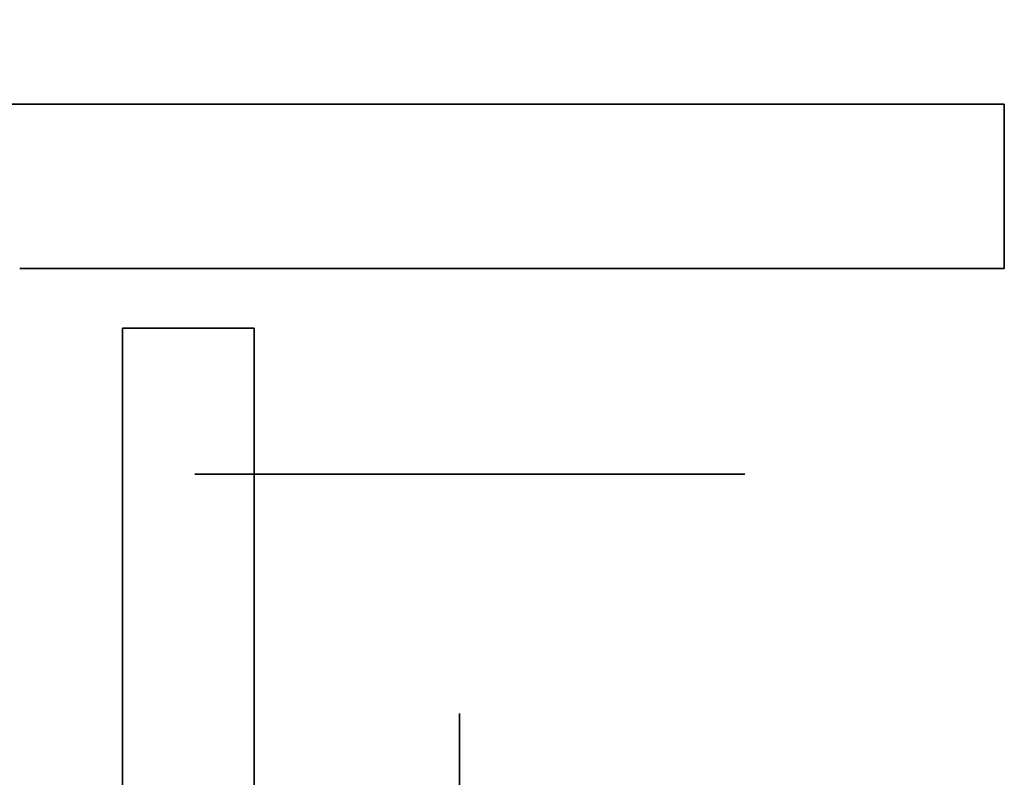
# Model space of a CAD drawing. Extents: x -1299 to -1246.9, y 2743.7 to 2747.9.
# Tile 479 of 656: x -1252.9921 to -1252.9442, y 2744.9037 to 2744.9406. Entities that reach past the tile are written whole.
import ezdxf

# ---------------------------------------------------------------- set-up
doc = ezdxf.new("R2010")
doc.units = 0
doc.header["$LTSCALE"] = 150
doc.header["$MEASUREMENT"] = 0
doc.layers.add('3DFACE_BOLT', color=7, linetype='CONTINUOUS')
doc.layers.add('3DFACE_SHAPE', color=7, linetype='CONTINUOUS')

msp = doc.modelspace()

# ---------------------------------------------------------------- linework, layer by layer
at = {"layer": '3DFACE_BOLT', "color": 1}
for points, invisible_edges in [([(-1252.977827, 2744.928449, 0.135528), (-1252.978219, 2744.928449, 0.138), (-1252.977827, 2744.978449, 0.135528)], 14), ([(-1252.977827, 2744.978449, 0.135528), (-1252.978219, 2744.928449, 0.138), (-1252.978219, 2744.978449, 0.138)], 3), ([(-1252.978219, 2744.928449, 0.138), (-1252.977827, 2744.928449, 0.140472), (-1252.978219, 2744.978449, 0.138)], 14), ([(-1252.978219, 2744.978449, 0.138), (-1252.977827, 2744.928449, 0.140472), (-1252.977827, 2744.978449, 0.140472)], 3), ([(-1252.977827, 2744.928449, 0.065528), (-1252.978219, 2744.928449, 0.068), (-1252.977827, 2744.978449, 0.065528)], 14), ([(-1252.977827, 2744.978449, 0.065528), (-1252.978219, 2744.928449, 0.068), (-1252.978219, 2744.978449, 0.068)], 3), ([(-1252.978219, 2744.928449, 0.068), (-1252.977827, 2744.928449, 0.070472), (-1252.978219, 2744.978449, 0.068)], 14), ([(-1252.978219, 2744.978449, 0.068), (-1252.977827, 2744.928449, 0.070472), (-1252.977827, 2744.978449, 0.070472)], 3), ([(-1252.976691, 2744.928449, 0.133298), (-1252.977827, 2744.928449, 0.135528), (-1252.976691, 2744.978449, 0.133298)], 14), ([(-1252.976691, 2744.978449, 0.133298), (-1252.977827, 2744.928449, 0.135528), (-1252.977827, 2744.978449, 0.135528)], 3), ([(-1252.977827, 2744.928449, 0.140472), (-1252.976691, 2744.928449, 0.142702), (-1252.977827, 2744.978449, 0.140472)], 14), ([(-1252.977827, 2744.978449, 0.140472), (-1252.976691, 2744.928449, 0.142702), (-1252.976691, 2744.978449, 0.142702)], 3), ([(-1252.976691, 2744.928449, 0.063298), (-1252.977827, 2744.928449, 0.065528), (-1252.976691, 2744.978449, 0.063298)], 14), ([(-1252.976691, 2744.978449, 0.063298), (-1252.977827, 2744.928449, 0.065528), (-1252.977827, 2744.978449, 0.065528)], 3), ([(-1252.977827, 2744.928449, 0.070472), (-1252.976691, 2744.928449, 0.072702), (-1252.977827, 2744.978449, 0.070472)], 14), ([(-1252.977827, 2744.978449, 0.070472), (-1252.976691, 2744.928449, 0.072702), (-1252.976691, 2744.978449, 0.072702)], 3), ([(-1252.974921, 2744.928449, 0.131528), (-1252.976691, 2744.928449, 0.133298), (-1252.974921, 2744.978449, 0.131528)], 14), ([(-1252.974921, 2744.978449, 0.131528), (-1252.976691, 2744.928449, 0.133298), (-1252.976691, 2744.978449, 0.133298)], 3), ([(-1252.976691, 2744.928449, 0.142702), (-1252.974921, 2744.928449, 0.144472), (-1252.976691, 2744.978449, 0.142702)], 14), ([(-1252.976691, 2744.978449, 0.142702), (-1252.974921, 2744.928449, 0.144472), (-1252.974921, 2744.978449, 0.144472)], 3), ([(-1252.974921, 2744.928449, 0.061528), (-1252.976691, 2744.928449, 0.063298), (-1252.974921, 2744.978449, 0.061528)], 14), ([(-1252.974921, 2744.978449, 0.061528), (-1252.976691, 2744.928449, 0.063298), (-1252.976691, 2744.978449, 0.063298)], 3), ([(-1252.976691, 2744.928449, 0.072702), (-1252.974921, 2744.928449, 0.074472), (-1252.976691, 2744.978449, 0.072702)], 14), ([(-1252.976691, 2744.978449, 0.072702), (-1252.974921, 2744.928449, 0.074472), (-1252.974921, 2744.978449, 0.074472)], 3), ([(-1252.972691, 2744.928449, 0.130392), (-1252.974921, 2744.928449, 0.131528), (-1252.972691, 2744.978449, 0.130392)], 14), ([(-1252.972691, 2744.978449, 0.130392), (-1252.974921, 2744.928449, 0.131528), (-1252.974921, 2744.978449, 0.131528)], 3), ([(-1252.974921, 2744.928449, 0.144472), (-1252.972691, 2744.928449, 0.145608), (-1252.974921, 2744.978449, 0.144472)], 14), ([(-1252.974921, 2744.978449, 0.144472), (-1252.972691, 2744.928449, 0.145608), (-1252.972691, 2744.978449, 0.145608)], 3), ([(-1252.972691, 2744.928449, 0.060392), (-1252.974921, 2744.928449, 0.061528), (-1252.972691, 2744.978449, 0.060392)], 14), ([(-1252.972691, 2744.978449, 0.060392), (-1252.974921, 2744.928449, 0.061528), (-1252.974921, 2744.978449, 0.061528)], 3), ([(-1252.974921, 2744.928449, 0.074472), (-1252.972691, 2744.928449, 0.075608), (-1252.974921, 2744.978449, 0.074472)], 14), ([(-1252.974921, 2744.978449, 0.074472), (-1252.972691, 2744.928449, 0.075608), (-1252.972691, 2744.978449, 0.075608)], 3), ([(-1252.970219, 2744.928449, 0.13), (-1252.972691, 2744.928449, 0.130392), (-1252.970219, 2744.978449, 0.13)], 14), ([(-1252.970219, 2744.978449, 0.13), (-1252.972691, 2744.928449, 0.130392), (-1252.972691, 2744.978449, 0.130392)], 3), ([(-1252.972691, 2744.928449, 0.145608), (-1252.970219, 2744.928449, 0.146), (-1252.972691, 2744.978449, 0.145608)], 14), ([(-1252.972691, 2744.978449, 0.145608), (-1252.970219, 2744.928449, 0.146), (-1252.970219, 2744.978449, 0.146)], 3), ([(-1252.970219, 2744.928449, 0.06), (-1252.972691, 2744.928449, 0.060392), (-1252.970219, 2744.978449, 0.06)], 14), ([(-1252.970219, 2744.978449, 0.06), (-1252.972691, 2744.928449, 0.060392), (-1252.972691, 2744.978449, 0.060392)], 3), ([(-1252.972691, 2744.928449, 0.075608), (-1252.970219, 2744.928449, 0.076), (-1252.972691, 2744.978449, 0.075608)], 14), ([(-1252.972691, 2744.978449, 0.075608), (-1252.970219, 2744.928449, 0.076), (-1252.970219, 2744.978449, 0.076)], 3), ([(-1252.967747, 2744.928449, 0.130392), (-1252.970219, 2744.928449, 0.13), (-1252.967747, 2744.978449, 0.130392)], 14), ([(-1252.967747, 2744.978449, 0.130392), (-1252.970219, 2744.928449, 0.13), (-1252.970219, 2744.978449, 0.13)], 3), ([(-1252.970219, 2744.928449, 0.146), (-1252.967747, 2744.928449, 0.145608), (-1252.970219, 2744.978449, 0.146)], 14), ([(-1252.970219, 2744.978449, 0.146), (-1252.967747, 2744.928449, 0.145608), (-1252.967747, 2744.978449, 0.145608)], 3), ([(-1252.967747, 2744.928449, 0.060392), (-1252.970219, 2744.928449, 0.06), (-1252.967747, 2744.978449, 0.060392)], 14), ([(-1252.967747, 2744.978449, 0.060392), (-1252.970219, 2744.928449, 0.06), (-1252.970219, 2744.978449, 0.06)], 3), ([(-1252.970219, 2744.928449, 0.076), (-1252.967747, 2744.928449, 0.075608), (-1252.970219, 2744.978449, 0.076)], 14), ([(-1252.970219, 2744.978449, 0.076), (-1252.967747, 2744.928449, 0.075608), (-1252.967747, 2744.978449, 0.075608)], 3), ([(-1252.965516, 2744.928449, 0.131528), (-1252.967747, 2744.928449, 0.130392), (-1252.965516, 2744.978449, 0.131528)], 14), ([(-1252.965516, 2744.978449, 0.131528), (-1252.967747, 2744.928449, 0.130392), (-1252.967747, 2744.978449, 0.130392)], 3), ([(-1252.967747, 2744.928449, 0.145608), (-1252.965516, 2744.928449, 0.144472), (-1252.967747, 2744.978449, 0.145608)], 14), ([(-1252.967747, 2744.978449, 0.145608), (-1252.965516, 2744.928449, 0.144472), (-1252.965516, 2744.978449, 0.144472)], 3), ([(-1252.965516, 2744.928449, 0.061528), (-1252.967747, 2744.928449, 0.060392), (-1252.965516, 2744.978449, 0.061528)], 14), ([(-1252.965516, 2744.978449, 0.061528), (-1252.967747, 2744.928449, 0.060392), (-1252.967747, 2744.978449, 0.060392)], 3), ([(-1252.967747, 2744.928449, 0.075608), (-1252.965516, 2744.928449, 0.074472), (-1252.967747, 2744.978449, 0.075608)], 14), ([(-1252.967747, 2744.978449, 0.075608), (-1252.965516, 2744.928449, 0.074472), (-1252.965516, 2744.978449, 0.074472)], 3), ([(-1252.963747, 2744.928449, 0.133298), (-1252.965516, 2744.928449, 0.131528), (-1252.963747, 2744.978449, 0.133298)], 14), ([(-1252.963747, 2744.978449, 0.133298), (-1252.965516, 2744.928449, 0.131528), (-1252.965516, 2744.978449, 0.131528)], 3), ([(-1252.965516, 2744.928449, 0.144472), (-1252.963747, 2744.928449, 0.142702), (-1252.965516, 2744.978449, 0.144472)], 14), ([(-1252.965516, 2744.978449, 0.144472), (-1252.963747, 2744.928449, 0.142702), (-1252.963747, 2744.978449, 0.142702)], 3), ([(-1252.963747, 2744.928449, 0.063298), (-1252.965516, 2744.928449, 0.061528), (-1252.963747, 2744.978449, 0.063298)], 14), ([(-1252.963747, 2744.978449, 0.063298), (-1252.965516, 2744.928449, 0.061528), (-1252.965516, 2744.978449, 0.061528)], 3), ([(-1252.965516, 2744.928449, 0.074472), (-1252.963747, 2744.928449, 0.072702), (-1252.965516, 2744.978449, 0.074472)], 14), ([(-1252.965516, 2744.978449, 0.074472), (-1252.963747, 2744.928449, 0.072702), (-1252.963747, 2744.978449, 0.072702)], 3), ([(-1252.96261, 2744.928449, 0.135528), (-1252.963747, 2744.928449, 0.133298), (-1252.96261, 2744.978449, 0.135528)], 14), ([(-1252.96261, 2744.978449, 0.135528), (-1252.963747, 2744.928449, 0.133298), (-1252.963747, 2744.978449, 0.133298)], 3), ([(-1252.963747, 2744.928449, 0.142702), (-1252.96261, 2744.928449, 0.140472), (-1252.963747, 2744.978449, 0.142702)], 14), ([(-1252.963747, 2744.978449, 0.142702), (-1252.96261, 2744.928449, 0.140472), (-1252.96261, 2744.978449, 0.140472)], 3), ([(-1252.96261, 2744.928449, 0.065528), (-1252.963747, 2744.928449, 0.063298), (-1252.96261, 2744.978449, 0.065528)], 14), ([(-1252.96261, 2744.978449, 0.065528), (-1252.963747, 2744.928449, 0.063298), (-1252.963747, 2744.978449, 0.063298)], 3), ([(-1252.963747, 2744.928449, 0.072702), (-1252.96261, 2744.928449, 0.070472), (-1252.963747, 2744.978449, 0.072702)], 14), ([(-1252.963747, 2744.978449, 0.072702), (-1252.96261, 2744.928449, 0.070472), (-1252.96261, 2744.978449, 0.070472)], 3), ([(-1252.962219, 2744.928449, 0.138), (-1252.96261, 2744.928449, 0.135528), (-1252.962219, 2744.978449, 0.138)], 14), ([(-1252.962219, 2744.978449, 0.138), (-1252.96261, 2744.928449, 0.135528), (-1252.96261, 2744.978449, 0.135528)], 3), ([(-1252.96261, 2744.928449, 0.140472), (-1252.962219, 2744.928449, 0.138), (-1252.96261, 2744.978449, 0.140472)], 14), ([(-1252.96261, 2744.978449, 0.140472), (-1252.962219, 2744.928449, 0.138), (-1252.962219, 2744.978449, 0.138)], 3), ([(-1252.962219, 2744.928449, 0.068), (-1252.96261, 2744.928449, 0.065528), (-1252.962219, 2744.978449, 0.068)], 14), ([(-1252.962219, 2744.978449, 0.068), (-1252.96261, 2744.928449, 0.065528), (-1252.96261, 2744.978449, 0.065528)], 3), ([(-1252.96261, 2744.928449, 0.070472), (-1252.962219, 2744.928449, 0.068), (-1252.96261, 2744.978449, 0.070472)], 14), ([(-1252.96261, 2744.978449, 0.070472), (-1252.962219, 2744.928449, 0.068), (-1252.962219, 2744.978449, 0.068)], 3), ([(-1252.976906, 2744.918449, 0.126417), (-1252.983594, 2744.918449, 0.138), (-1252.976906, 2744.928449, 0.126417)], 14), ([(-1252.976906, 2744.928449, 0.126417), (-1252.983594, 2744.918449, 0.138), (-1252.983594, 2744.928449, 0.138)], 3), ([(-1252.983594, 2744.918449, 0.138), (-1252.976906, 2744.918449, 0.149583), (-1252.983594, 2744.928449, 0.138)], 14), ([(-1252.983594, 2744.928449, 0.138), (-1252.976906, 2744.918449, 0.149583), (-1252.976906, 2744.928449, 0.149583)], 3), ([(-1252.976906, 2744.928449, 0.126417), (-1252.983594, 2744.928449, 0.138), (-1252.976906, 2744.928449, 0.149583)], 12), ([(-1252.976906, 2744.918449, 0.056417), (-1252.983594, 2744.918449, 0.068), (-1252.976906, 2744.928449, 0.056417)], 14), ([(-1252.976906, 2744.928449, 0.056417), (-1252.983594, 2744.918449, 0.068), (-1252.983594, 2744.928449, 0.068)], 3), ([(-1252.983594, 2744.918449, 0.068), (-1252.976906, 2744.918449, 0.079583), (-1252.983594, 2744.928449, 0.068)], 14), ([(-1252.983594, 2744.928449, 0.068), (-1252.976906, 2744.918449, 0.079583), (-1252.976906, 2744.928449, 0.079583)], 3), ([(-1252.976906, 2744.928449, 0.056417), (-1252.983594, 2744.928449, 0.068), (-1252.976906, 2744.928449, 0.079583)], 12), ([(-1252.977827, 2744.928449, 0.140472), (-1252.978219, 2744.928449, 0.138), (-1252.977827, 2744.928449, 0.135528)], 12), ([(-1252.977827, 2744.928449, 0.070472), (-1252.978219, 2744.928449, 0.068), (-1252.977827, 2744.928449, 0.065528)], 12), ([(-1252.976691, 2744.928449, 0.142702), (-1252.977827, 2744.928449, 0.140472), (-1252.976691, 2744.928449, 0.133298)], 14), ([(-1252.976691, 2744.928449, 0.133298), (-1252.977827, 2744.928449, 0.140472), (-1252.977827, 2744.928449, 0.135528)], 3), ([(-1252.976691, 2744.928449, 0.072702), (-1252.977827, 2744.928449, 0.070472), (-1252.976691, 2744.928449, 0.063298)], 14), ([(-1252.976691, 2744.928449, 0.063298), (-1252.977827, 2744.928449, 0.070472), (-1252.977827, 2744.928449, 0.065528)], 3), ([(-1252.963531, 2744.918449, 0.126417), (-1252.976906, 2744.918449, 0.126417), (-1252.963531, 2744.928449, 0.126417)], 14), ([(-1252.963531, 2744.928449, 0.126417), (-1252.976906, 2744.918449, 0.126417), (-1252.976906, 2744.928449, 0.126417)], 3), ([(-1252.976906, 2744.918449, 0.149583), (-1252.963531, 2744.918449, 0.149583), (-1252.976906, 2744.928449, 0.149583)], 14), ([(-1252.976906, 2744.928449, 0.149583), (-1252.963531, 2744.918449, 0.149583), (-1252.963531, 2744.928449, 0.149583)], 3), ([(-1252.963531, 2744.928449, 0.126417), (-1252.976906, 2744.928449, 0.126417), (-1252.963531, 2744.928449, 0.149583)], 14), ([(-1252.963531, 2744.928449, 0.149583), (-1252.976906, 2744.928449, 0.126417), (-1252.976906, 2744.928449, 0.149583)], 3), ([(-1252.963531, 2744.918449, 0.056417), (-1252.976906, 2744.918449, 0.056417), (-1252.963531, 2744.928449, 0.056417)], 14), ([(-1252.963531, 2744.928449, 0.056417), (-1252.976906, 2744.918449, 0.056417), (-1252.976906, 2744.928449, 0.056417)], 3), ([(-1252.976906, 2744.918449, 0.079583), (-1252.963531, 2744.918449, 0.079583), (-1252.976906, 2744.928449, 0.079583)], 14), ([(-1252.976906, 2744.928449, 0.079583), (-1252.963531, 2744.918449, 0.079583), (-1252.963531, 2744.928449, 0.079583)], 3), ([(-1252.963531, 2744.928449, 0.056417), (-1252.976906, 2744.928449, 0.056417), (-1252.963531, 2744.928449, 0.079583)], 14), ([(-1252.963531, 2744.928449, 0.079583), (-1252.976906, 2744.928449, 0.056417), (-1252.976906, 2744.928449, 0.079583)], 3), ([(-1252.974921, 2744.928449, 0.144472), (-1252.976691, 2744.928449, 0.142702), (-1252.974921, 2744.928449, 0.131528)], 14), ([(-1252.974921, 2744.928449, 0.131528), (-1252.976691, 2744.928449, 0.142702), (-1252.976691, 2744.928449, 0.133298)], 3), ([(-1252.974921, 2744.928449, 0.074472), (-1252.976691, 2744.928449, 0.072702), (-1252.974921, 2744.928449, 0.061528)], 14), ([(-1252.974921, 2744.928449, 0.061528), (-1252.976691, 2744.928449, 0.072702), (-1252.976691, 2744.928449, 0.063298)], 3), ([(-1252.972691, 2744.928449, 0.145608), (-1252.974921, 2744.928449, 0.144472), (-1252.972691, 2744.928449, 0.130392)], 14), ([(-1252.972691, 2744.928449, 0.130392), (-1252.974921, 2744.928449, 0.144472), (-1252.974921, 2744.928449, 0.131528)], 3), ([(-1252.972691, 2744.928449, 0.075608), (-1252.974921, 2744.928449, 0.074472), (-1252.972691, 2744.928449, 0.060392)], 14), ([(-1252.972691, 2744.928449, 0.060392), (-1252.974921, 2744.928449, 0.074472), (-1252.974921, 2744.928449, 0.061528)], 3), ([(-1252.970219, 2744.928449, 0.146), (-1252.972691, 2744.928449, 0.145608), (-1252.970219, 2744.928449, 0.13)], 14), ([(-1252.970219, 2744.928449, 0.13), (-1252.972691, 2744.928449, 0.145608), (-1252.972691, 2744.928449, 0.130392)], 3), ([(-1252.970219, 2744.928449, 0.076), (-1252.972691, 2744.928449, 0.075608), (-1252.970219, 2744.928449, 0.06)], 14), ([(-1252.970219, 2744.928449, 0.06), (-1252.972691, 2744.928449, 0.075608), (-1252.972691, 2744.928449, 0.060392)], 3), ([(-1252.967747, 2744.928449, 0.145608), (-1252.970219, 2744.928449, 0.146), (-1252.967747, 2744.928449, 0.130392)], 14), ([(-1252.967747, 2744.928449, 0.130392), (-1252.970219, 2744.928449, 0.146), (-1252.970219, 2744.928449, 0.13)], 3), ([(-1252.967747, 2744.928449, 0.075608), (-1252.970219, 2744.928449, 0.076), (-1252.967747, 2744.928449, 0.060392)], 14), ([(-1252.967747, 2744.928449, 0.060392), (-1252.970219, 2744.928449, 0.076), (-1252.970219, 2744.928449, 0.06)], 3), ([(-1252.965516, 2744.928449, 0.144472), (-1252.967747, 2744.928449, 0.145608), (-1252.965516, 2744.928449, 0.131528)], 14), ([(-1252.965516, 2744.928449, 0.131528), (-1252.967747, 2744.928449, 0.145608), (-1252.967747, 2744.928449, 0.130392)], 3), ([(-1252.965516, 2744.928449, 0.074472), (-1252.967747, 2744.928449, 0.075608), (-1252.965516, 2744.928449, 0.061528)], 14), ([(-1252.965516, 2744.928449, 0.061528), (-1252.967747, 2744.928449, 0.075608), (-1252.967747, 2744.928449, 0.060392)], 3), ([(-1252.963747, 2744.928449, 0.142702), (-1252.965516, 2744.928449, 0.144472), (-1252.963747, 2744.928449, 0.133298)], 14), ([(-1252.963747, 2744.928449, 0.133298), (-1252.965516, 2744.928449, 0.144472), (-1252.965516, 2744.928449, 0.131528)], 3), ([(-1252.963747, 2744.928449, 0.072702), (-1252.965516, 2744.928449, 0.074472), (-1252.963747, 2744.928449, 0.063298)], 14), ([(-1252.963747, 2744.928449, 0.063298), (-1252.965516, 2744.928449, 0.074472), (-1252.965516, 2744.928449, 0.061528)], 3), ([(-1252.96261, 2744.928449, 0.140472), (-1252.963747, 2744.928449, 0.142702), (-1252.96261, 2744.928449, 0.135528)], 14), ([(-1252.96261, 2744.928449, 0.135528), (-1252.963747, 2744.928449, 0.142702), (-1252.963747, 2744.928449, 0.133298)], 3), ([(-1252.96261, 2744.928449, 0.070472), (-1252.963747, 2744.928449, 0.072702), (-1252.96261, 2744.928449, 0.065528)], 14), ([(-1252.96261, 2744.928449, 0.065528), (-1252.963747, 2744.928449, 0.072702), (-1252.963747, 2744.928449, 0.063298)], 3), ([(-1252.956844, 2744.918449, 0.138), (-1252.963531, 2744.918449, 0.126417), (-1252.956844, 2744.928449, 0.138)], 14), ([(-1252.956844, 2744.928449, 0.138), (-1252.963531, 2744.918449, 0.126417), (-1252.963531, 2744.928449, 0.126417)], 3), ([(-1252.963531, 2744.918449, 0.149583), (-1252.956844, 2744.918449, 0.138), (-1252.963531, 2744.928449, 0.149583)], 14), ([(-1252.963531, 2744.928449, 0.149583), (-1252.956844, 2744.918449, 0.138), (-1252.956844, 2744.928449, 0.138)], 3), ([(-1252.956844, 2744.928449, 0.138), (-1252.963531, 2744.928449, 0.126417), (-1252.963531, 2744.928449, 0.149583)], 2), ([(-1252.956844, 2744.918449, 0.068), (-1252.963531, 2744.918449, 0.056417), (-1252.956844, 2744.928449, 0.068)], 14), ([(-1252.956844, 2744.928449, 0.068), (-1252.963531, 2744.918449, 0.056417), (-1252.963531, 2744.928449, 0.056417)], 3), ([(-1252.963531, 2744.918449, 0.079583), (-1252.956844, 2744.918449, 0.068), (-1252.963531, 2744.928449, 0.079583)], 14), ([(-1252.963531, 2744.928449, 0.079583), (-1252.956844, 2744.918449, 0.068), (-1252.956844, 2744.928449, 0.068)], 3), ([(-1252.956844, 2744.928449, 0.068), (-1252.963531, 2744.928449, 0.056417), (-1252.963531, 2744.928449, 0.079583)], 2), ([(-1252.962219, 2744.928449, 0.138), (-1252.96261, 2744.928449, 0.140472), (-1252.96261, 2744.928449, 0.135528)], 2), ([(-1252.962219, 2744.928449, 0.068), (-1252.96261, 2744.928449, 0.070472), (-1252.96261, 2744.928449, 0.065528)], 2), ([(-1252.976906, 2744.918449, 0.149583), (-1252.983594, 2744.918449, 0.138), (-1252.976906, 2744.918449, 0.126417)], 12), ([(-1252.976906, 2744.918449, 0.079583), (-1252.983594, 2744.918449, 0.068), (-1252.976906, 2744.918449, 0.056417)], 12), ([(-1252.963531, 2744.918449, 0.149583), (-1252.976906, 2744.918449, 0.149583), (-1252.963531, 2744.918449, 0.126417)], 14), ([(-1252.963531, 2744.918449, 0.126417), (-1252.976906, 2744.918449, 0.149583), (-1252.976906, 2744.918449, 0.126417)], 3), ([(-1252.963531, 2744.918449, 0.079583), (-1252.976906, 2744.918449, 0.079583), (-1252.963531, 2744.918449, 0.056417)], 14), ([(-1252.963531, 2744.918449, 0.056417), (-1252.976906, 2744.918449, 0.079583), (-1252.976906, 2744.918449, 0.056417)], 3), ([(-1252.956844, 2744.918449, 0.138), (-1252.963531, 2744.918449, 0.149583), (-1252.963531, 2744.918449, 0.126417)], 2), ([(-1252.956844, 2744.918449, 0.068), (-1252.963531, 2744.918449, 0.079583), (-1252.963531, 2744.918449, 0.056417)], 2), ([(-1252.970719, 2744.906824, 0.138), (-1252.970719, 2744.900136, 0.126417), (-1252.980719, 2744.906824, 0.138)], 14), ([(-1252.980719, 2744.906824, 0.138), (-1252.970719, 2744.900136, 0.126417), (-1252.980719, 2744.900136, 0.126417)], 3), ([(-1252.970719, 2744.900136, 0.149583), (-1252.970719, 2744.906824, 0.138), (-1252.980719, 2744.900136, 0.149583)], 14), ([(-1252.980719, 2744.900136, 0.149583), (-1252.970719, 2744.906824, 0.138), (-1252.980719, 2744.906824, 0.138)], 3), ([(-1252.980719, 2744.906824, 0.138), (-1252.980719, 2744.900136, 0.126417), (-1252.980719, 2744.900136, 0.149583)], 2), ([(-1252.970719, 2744.906824, 0.068), (-1252.970719, 2744.900136, 0.056417), (-1252.980719, 2744.906824, 0.068)], 14), ([(-1252.980719, 2744.906824, 0.068), (-1252.970719, 2744.900136, 0.056417), (-1252.980719, 2744.900136, 0.056417)], 3), ([(-1252.970719, 2744.900136, 0.079583), (-1252.970719, 2744.906824, 0.068), (-1252.980719, 2744.900136, 0.079583)], 14), ([(-1252.980719, 2744.900136, 0.079583), (-1252.970719, 2744.906824, 0.068), (-1252.980719, 2744.906824, 0.068)], 3), ([(-1252.980719, 2744.906824, 0.068), (-1252.980719, 2744.900136, 0.056417), (-1252.980719, 2744.900136, 0.079583)], 2), ([(-1252.970719, 2744.906824, 0.138), (-1252.970719, 2744.900136, 0.149583), (-1252.970719, 2744.900136, 0.126417)], 2), ([(-1252.970719, 2744.906824, 0.068), (-1252.970719, 2744.900136, 0.079583), (-1252.970719, 2744.900136, 0.056417)], 2)]:
    msp.add_3dface(points, dxfattribs=dict(at, invisible_edges=invisible_edges))
at = {"layer": '3DFACE_SHAPE', "color": 13}
for points, invisible_edges in [([(-1252.970219, 2744.936449, 0.0595), (-1253.046219, 2744.936449, -2.8), (-1253.014208, 2744.936449, 0.06199)], 15), ([(-1252.944219, 2744.936449, -2.8), (-1253.046219, 2744.936449, -2.8), (-1252.970219, 2744.936449, 0.0595)], 14), ([(-1253.046219, 2744.936449, -2.8), (-1252.944219, 2744.936449, -2.8), (-1252.998319, 2744.928449, -2.8)], 14), ([(-1253.014208, 2744.936449, 0.14401), (-1253.020219, 2744.936449, 0.1465), (-1252.976229, 2744.936449, 0.14401)], 14), ([(-1253.020219, 2744.936449, 0.1465), (-1253.020219, 2744.936449, 0.206), (-1252.976229, 2744.936449, 0.14401)], 15), ([(-1252.976229, 2744.936449, 0.14401), (-1253.020219, 2744.936449, 0.206), (-1252.970219, 2744.936449, 0.1465)], 3), ([(-1253.020219, 2744.936449, 0.206), (-1252.970219, 2744.936449, 0.206), (-1252.970219, 2744.936449, 0.1465)], 14), ([(-1252.970219, 2744.936449, 0.206), (-1253.020219, 2744.936449, 0.206), (-1252.944219, 2744.928449, 0.206)], 14), ([(-1252.992119, 2744.928449, 0.206), (-1252.944219, 2744.928449, 0.206), (-1253.020219, 2744.936449, 0.206)], 14), ([(-1253.011719, 2744.936449, 0.068), (-1252.970219, 2744.936449, 0.0595), (-1253.014208, 2744.936449, 0.06199)], 3), ([(-1253.011719, 2744.936449, 0.068), (-1253.014208, 2744.936449, 0.07401), (-1252.978719, 2744.936449, 0.138)], 14), ([(-1252.978719, 2744.936449, 0.138), (-1253.014208, 2744.936449, 0.07401), (-1253.011719, 2744.936449, 0.138)], 15), ([(-1252.976229, 2744.936449, 0.14401), (-1252.978719, 2744.936449, 0.138), (-1253.014208, 2744.936449, 0.14401)], 14), ([(-1252.978719, 2744.936449, 0.138), (-1253.011719, 2744.936449, 0.138), (-1253.014208, 2744.936449, 0.14401)], 13), ([(-1252.978719, 2744.936449, 0.068), (-1252.976229, 2744.936449, 0.06199), (-1253.011719, 2744.936449, 0.068)], 14), ([(-1252.976229, 2744.936449, 0.06199), (-1252.970219, 2744.936449, 0.0595), (-1253.011719, 2744.936449, 0.068)], 14), ([(-1252.976229, 2744.936449, 0.13199), (-1252.978719, 2744.936449, 0.068), (-1253.011719, 2744.936449, 0.068)], 15), ([(-1252.976229, 2744.936449, 0.13199), (-1253.011719, 2744.936449, 0.068), (-1252.978719, 2744.936449, 0.138)], 3), ([(-1252.998319, 2744.928449, -2.8), (-1252.944219, 2744.936449, -2.8), (-1252.992119, 2744.928449, -2.8)], 15), ([(-1252.944219, 2744.936449, -2.8), (-1252.944219, 2744.928449, -2.8), (-1252.992119, 2744.928449, -2.8)], 12), ([(-1252.976229, 2744.936449, 0.07401), (-1252.978719, 2744.936449, 0.068), (-1252.976229, 2744.936449, 0.13199)], 14), ([(-1252.976229, 2744.928449, 0.06199), (-1252.976229, 2744.936449, 0.06199), (-1252.978719, 2744.928449, 0.068)], 3), ([(-1252.976229, 2744.936449, 0.06199), (-1252.978719, 2744.936449, 0.068), (-1252.978719, 2744.928449, 0.068)], 14), ([(-1252.978719, 2744.928449, 0.068), (-1252.978719, 2744.936449, 0.068), (-1252.976229, 2744.928449, 0.07401)], 3), ([(-1252.978719, 2744.936449, 0.068), (-1252.976229, 2744.936449, 0.07401), (-1252.976229, 2744.928449, 0.07401)], 14), ([(-1252.976229, 2744.928449, 0.13199), (-1252.976229, 2744.936449, 0.13199), (-1252.978719, 2744.928449, 0.138)], 3), ([(-1252.976229, 2744.936449, 0.13199), (-1252.978719, 2744.936449, 0.138), (-1252.978719, 2744.928449, 0.138)], 14), ([(-1252.978719, 2744.928449, 0.138), (-1252.978719, 2744.936449, 0.138), (-1252.976229, 2744.928449, 0.14401)], 3), ([(-1252.978719, 2744.936449, 0.138), (-1252.976229, 2744.936449, 0.14401), (-1252.976229, 2744.928449, 0.14401)], 14), ([(-1252.970219, 2744.936449, 0.0765), (-1252.976229, 2744.936449, 0.07401), (-1252.970219, 2744.936449, 0.1295)], 14), ([(-1252.970219, 2744.936449, 0.1295), (-1252.976229, 2744.936449, 0.07401), (-1252.976229, 2744.936449, 0.13199)], 3), ([(-1252.970219, 2744.928449, 0.0595), (-1252.970219, 2744.936449, 0.0595), (-1252.976229, 2744.928449, 0.06199)], 3), ([(-1252.970219, 2744.936449, 0.0595), (-1252.976229, 2744.936449, 0.06199), (-1252.976229, 2744.928449, 0.06199)], 14), ([(-1252.976229, 2744.928449, 0.07401), (-1252.976229, 2744.936449, 0.07401), (-1252.970219, 2744.928449, 0.0765)], 3), ([(-1252.976229, 2744.936449, 0.07401), (-1252.970219, 2744.936449, 0.0765), (-1252.970219, 2744.928449, 0.0765)], 14), ([(-1252.970219, 2744.928449, 0.1295), (-1252.970219, 2744.936449, 0.1295), (-1252.976229, 2744.928449, 0.13199)], 3), ([(-1252.970219, 2744.936449, 0.1295), (-1252.976229, 2744.936449, 0.13199), (-1252.976229, 2744.928449, 0.13199)], 14), ([(-1252.976229, 2744.928449, 0.14401), (-1252.976229, 2744.936449, 0.14401), (-1252.970219, 2744.928449, 0.1465)], 3), ([(-1252.976229, 2744.936449, 0.14401), (-1252.970219, 2744.936449, 0.1465), (-1252.970219, 2744.928449, 0.1465)], 14), ([(-1252.964208, 2744.936449, 0.06199), (-1252.944219, 2744.936449, -2.8), (-1252.970219, 2744.936449, 0.0595)], 3), ([(-1252.944219, 2744.936449, 0.206), (-1252.964208, 2744.936449, 0.14401), (-1252.970219, 2744.936449, 0.206)], 3), ([(-1252.964208, 2744.936449, 0.14401), (-1252.970219, 2744.936449, 0.1465), (-1252.970219, 2744.936449, 0.206)], 14), ([(-1252.964208, 2744.936449, 0.07401), (-1252.970219, 2744.936449, 0.0765), (-1252.964208, 2744.936449, 0.13199)], 14), ([(-1252.964208, 2744.936449, 0.13199), (-1252.970219, 2744.936449, 0.0765), (-1252.970219, 2744.936449, 0.1295)], 3), ([(-1252.964208, 2744.928449, 0.06199), (-1252.964208, 2744.936449, 0.06199), (-1252.970219, 2744.928449, 0.0595)], 3), ([(-1252.964208, 2744.936449, 0.06199), (-1252.970219, 2744.936449, 0.0595), (-1252.970219, 2744.928449, 0.0595)], 14), ([(-1252.970219, 2744.928449, 0.0765), (-1252.970219, 2744.936449, 0.0765), (-1252.964208, 2744.928449, 0.07401)], 3), ([(-1252.970219, 2744.936449, 0.0765), (-1252.964208, 2744.936449, 0.07401), (-1252.964208, 2744.928449, 0.07401)], 14), ([(-1252.964208, 2744.928449, 0.13199), (-1252.964208, 2744.936449, 0.13199), (-1252.970219, 2744.928449, 0.1295)], 3), ([(-1252.964208, 2744.936449, 0.13199), (-1252.970219, 2744.936449, 0.1295), (-1252.970219, 2744.928449, 0.1295)], 14), ([(-1252.970219, 2744.928449, 0.1465), (-1252.970219, 2744.936449, 0.1465), (-1252.964208, 2744.928449, 0.14401)], 3), ([(-1252.970219, 2744.936449, 0.1465), (-1252.964208, 2744.936449, 0.14401), (-1252.964208, 2744.928449, 0.14401)], 14), ([(-1252.944219, 2744.936449, 0.206), (-1252.970219, 2744.936449, 0.206), (-1252.944219, 2744.928449, 0.206)], 2), ([(-1252.961719, 2744.936449, 0.068), (-1252.944219, 2744.936449, -2.8), (-1252.964208, 2744.936449, 0.06199)], 3), ([(-1252.964208, 2744.936449, 0.13199), (-1252.961719, 2744.936449, 0.138), (-1252.964208, 2744.936449, 0.07401)], 14), ([(-1252.964208, 2744.936449, 0.07401), (-1252.961719, 2744.936449, 0.138), (-1252.961719, 2744.936449, 0.068)], 3), ([(-1252.961719, 2744.936449, 0.138), (-1252.964208, 2744.936449, 0.14401), (-1252.944219, 2744.936449, 0.206)], 14), ([(-1252.964208, 2744.928449, 0.07401), (-1252.964208, 2744.936449, 0.07401), (-1252.961719, 2744.928449, 0.068)], 3), ([(-1252.964208, 2744.936449, 0.07401), (-1252.961719, 2744.936449, 0.068), (-1252.961719, 2744.928449, 0.068)], 14), ([(-1252.961719, 2744.928449, 0.068), (-1252.961719, 2744.936449, 0.068), (-1252.964208, 2744.928449, 0.06199)], 3), ([(-1252.961719, 2744.936449, 0.068), (-1252.964208, 2744.936449, 0.06199), (-1252.964208, 2744.928449, 0.06199)], 14), ([(-1252.964208, 2744.928449, 0.14401), (-1252.964208, 2744.936449, 0.14401), (-1252.961719, 2744.928449, 0.138)], 3), ([(-1252.964208, 2744.936449, 0.14401), (-1252.961719, 2744.936449, 0.138), (-1252.961719, 2744.928449, 0.138)], 14), ([(-1252.961719, 2744.928449, 0.138), (-1252.961719, 2744.936449, 0.138), (-1252.964208, 2744.928449, 0.13199)], 3), ([(-1252.961719, 2744.936449, 0.138), (-1252.964208, 2744.936449, 0.13199), (-1252.964208, 2744.928449, 0.13199)], 14), ([(-1252.961719, 2744.936449, 0.068), (-1252.944219, 2744.936449, 0.206), (-1252.944219, 2744.936449, -2.8)], 13), ([(-1252.961719, 2744.936449, 0.138), (-1252.944219, 2744.936449, 0.206), (-1252.961719, 2744.936449, 0.068)], 15), ([(-1252.944219, 2744.928449, 0.206), (-1252.944219, 2744.928449, -2.8), (-1252.944219, 2744.936449, 0.206)], 2), ([(-1252.944219, 2744.928449, -2.8), (-1252.944219, 2744.936449, -2.8), (-1252.944219, 2744.936449, 0.206)], 12), ([(-1252.978719, 2744.928449, 0.138), (-1252.976229, 2744.928449, 0.14401), (-1252.992119, 2744.928449, 0.138)], 14), ([(-1252.976229, 2744.928449, 0.14401), (-1252.970219, 2744.928449, 0.1465), (-1252.992119, 2744.928449, 0.138)], 14), ([(-1252.992119, 2744.928449, 0.138), (-1252.970219, 2744.928449, 0.1465), (-1252.992119, 2744.928449, 0.206)], 15), ([(-1252.970219, 2744.928449, 0.1465), (-1252.964208, 2744.928449, 0.14401), (-1252.992119, 2744.928449, 0.206)], 14), ([(-1252.992119, 2744.928449, 0.206), (-1252.964208, 2744.928449, 0.14401), (-1252.944219, 2744.928449, 0.206)], 3), ([(-1252.978719, 2744.928449, 0.068), (-1252.992119, 2744.928449, 0.068), (-1252.976229, 2744.928449, 0.06199)], 3), ([(-1252.992119, 2744.928449, 0.068), (-1252.992119, 2744.928449, -2.8), (-1252.976229, 2744.928449, 0.06199)], 14), ([(-1252.976229, 2744.928449, 0.06199), (-1252.992119, 2744.928449, -2.8), (-1252.944219, 2744.928449, -2.8)], 13), ([(-1252.978719, 2744.928449, 0.138), (-1252.992119, 2744.928449, 0.138), (-1252.976229, 2744.928449, 0.07401)], 15), ([(-1252.976229, 2744.928449, 0.07401), (-1252.992119, 2744.928449, 0.138), (-1252.978719, 2744.928449, 0.068)], 3), ([(-1252.992119, 2744.928449, 0.138), (-1252.992119, 2744.928449, 0.068), (-1252.978719, 2744.928449, 0.068)], 14), ([(-1252.976229, 2744.928449, 0.13199), (-1252.978719, 2744.928449, 0.138), (-1252.976229, 2744.928449, 0.07401)], 14), ([(-1252.944219, 2744.928449, -2.8), (-1252.970219, 2744.928449, 0.0595), (-1252.976229, 2744.928449, 0.06199)], 13), ([(-1252.976229, 2744.928449, 0.07401), (-1252.970219, 2744.928449, 0.0765), (-1252.976229, 2744.928449, 0.13199)], 14), ([(-1252.970219, 2744.928449, 0.0765), (-1252.970219, 2744.928449, 0.1295), (-1252.976229, 2744.928449, 0.13199)], 13), ([(-1252.944219, 2744.928449, -2.8), (-1252.964208, 2744.928449, 0.06199), (-1252.970219, 2744.928449, 0.0595)], 13), ([(-1252.970219, 2744.928449, 0.0765), (-1252.964208, 2744.928449, 0.07401), (-1252.970219, 2744.928449, 0.1295)], 14), ([(-1252.964208, 2744.928449, 0.07401), (-1252.964208, 2744.928449, 0.13199), (-1252.970219, 2744.928449, 0.1295)], 13), ([(-1252.964208, 2744.928449, 0.14401), (-1252.961719, 2744.928449, 0.138), (-1252.944219, 2744.928449, 0.206)], 14), ([(-1252.961719, 2744.928449, 0.138), (-1252.964208, 2744.928449, 0.13199), (-1252.961719, 2744.928449, 0.068)], 14), ([(-1252.961719, 2744.928449, 0.068), (-1252.964208, 2744.928449, 0.13199), (-1252.964208, 2744.928449, 0.07401)], 3), ([(-1252.961719, 2744.928449, 0.068), (-1252.964208, 2744.928449, 0.06199), (-1252.944219, 2744.928449, -2.8)], 14), ([(-1252.944219, 2744.928449, 0.206), (-1252.961719, 2744.928449, 0.138), (-1252.961719, 2744.928449, 0.068)], 15), ([(-1252.944219, 2744.928449, 0.206), (-1252.961719, 2744.928449, 0.068), (-1252.944219, 2744.928449, -2.8)], 3), ([(-1252.987119, 2744.901949, 0.138), (-1252.987119, 2744.899459, 0.14401), (-1252.987119, 2744.925549, 0.138)], 14), ([(-1252.987119, 2744.899459, 0.14401), (-1252.987119, 2744.893449, 0.1465), (-1252.987119, 2744.925549, 0.138)], 14), ([(-1252.987119, 2744.925549, 0.138), (-1252.987119, 2744.893449, 0.1465), (-1252.987119, 2744.925549, 0.173)], 15), ([(-1252.987119, 2744.893449, 0.1465), (-1252.987119, 2744.887438, 0.14401), (-1252.987119, 2744.925549, 0.173)], 14), ([(-1252.987119, 2744.925549, 0.173), (-1252.987119, 2744.887438, 0.14401), (-1252.987119, 2744.836549, 0.173)], 3), ([(-1252.987119, 2744.836549, 0.033), (-1252.987119, 2744.899459, 0.06199), (-1252.987119, 2744.925549, 0.033)], 3), ([(-1252.987119, 2744.899459, 0.06199), (-1252.987119, 2744.925549, 0.068), (-1252.987119, 2744.925549, 0.033)], 13), ([(-1252.987119, 2744.899459, 0.06199), (-1252.987119, 2744.901949, 0.068), (-1252.987119, 2744.925549, 0.068)], 14), ([(-1252.987119, 2744.901949, 0.138), (-1252.987119, 2744.925549, 0.138), (-1252.987119, 2744.899459, 0.07401)], 15), ([(-1252.987119, 2744.899459, 0.07401), (-1252.987119, 2744.925549, 0.138), (-1252.987119, 2744.901949, 0.068)], 3), ([(-1252.987119, 2744.925549, 0.138), (-1252.987119, 2744.925549, 0.068), (-1252.987119, 2744.901949, 0.068)], 14), ([(-1252.987119, 2744.836549, 0.173), (-1252.980719, 2744.893449, 0.173), (-1252.987119, 2744.925549, 0.173)], 3), ([(-1252.980719, 2744.893449, 0.173), (-1252.980719, 2744.925549, 0.173), (-1252.987119, 2744.925549, 0.173)], 12), ([(-1252.980719, 2744.925549, 0.033), (-1252.980719, 2744.842949, 0.033), (-1252.987119, 2744.925549, 0.033)], 2), ([(-1252.987119, 2744.925549, 0.033), (-1252.980719, 2744.842949, 0.033), (-1252.987119, 2744.836549, 0.033)], 3), ([(-1252.987119, 2744.925549, 0.033), (-1252.987119, 2744.925549, 0.068), (-1252.980719, 2744.925549, 0.033)], 2), ([(-1252.987119, 2744.925549, 0.068), (-1252.987119, 2744.925549, 0.138), (-1252.980719, 2744.925549, 0.033)], 14), ([(-1252.980719, 2744.925549, 0.033), (-1252.987119, 2744.925549, 0.138), (-1252.980719, 2744.925549, 0.173)], 3), ([(-1252.987119, 2744.925549, 0.138), (-1252.987119, 2744.925549, 0.173), (-1252.980719, 2744.925549, 0.173)], 12), ([(-1252.980719, 2744.893449, 0.173), (-1252.980719, 2744.899459, 0.14401), (-1252.980719, 2744.925549, 0.173)], 15), ([(-1252.980719, 2744.899459, 0.14401), (-1252.980719, 2744.901949, 0.138), (-1252.980719, 2744.925549, 0.173)], 14), ([(-1252.980719, 2744.925549, 0.173), (-1252.980719, 2744.901949, 0.138), (-1252.980719, 2744.899459, 0.13199)], 13), ([(-1252.980719, 2744.899459, 0.13199), (-1252.980719, 2744.901949, 0.068), (-1252.980719, 2744.925549, 0.173)], 15), ([(-1252.980719, 2744.901949, 0.068), (-1252.980719, 2744.925549, 0.033), (-1252.980719, 2744.925549, 0.173)], 13), ([(-1252.980719, 2744.901949, 0.068), (-1252.980719, 2744.899459, 0.06199), (-1252.980719, 2744.925549, 0.033)], 14), ([(-1252.980719, 2744.899459, 0.06199), (-1252.980719, 2744.893449, 0.0595), (-1252.980719, 2744.925549, 0.033)], 14), ([(-1252.980719, 2744.925549, 0.033), (-1252.980719, 2744.893449, 0.0595), (-1252.980719, 2744.887438, 0.06199)], 13), ([(-1252.980719, 2744.925549, 0.033), (-1252.980719, 2744.887438, 0.06199), (-1252.980719, 2744.842949, 0.033)], 3)]:
    msp.add_3dface(points, dxfattribs=dict(at, invisible_edges=invisible_edges))

doc.saveas('drawing.dxf')
